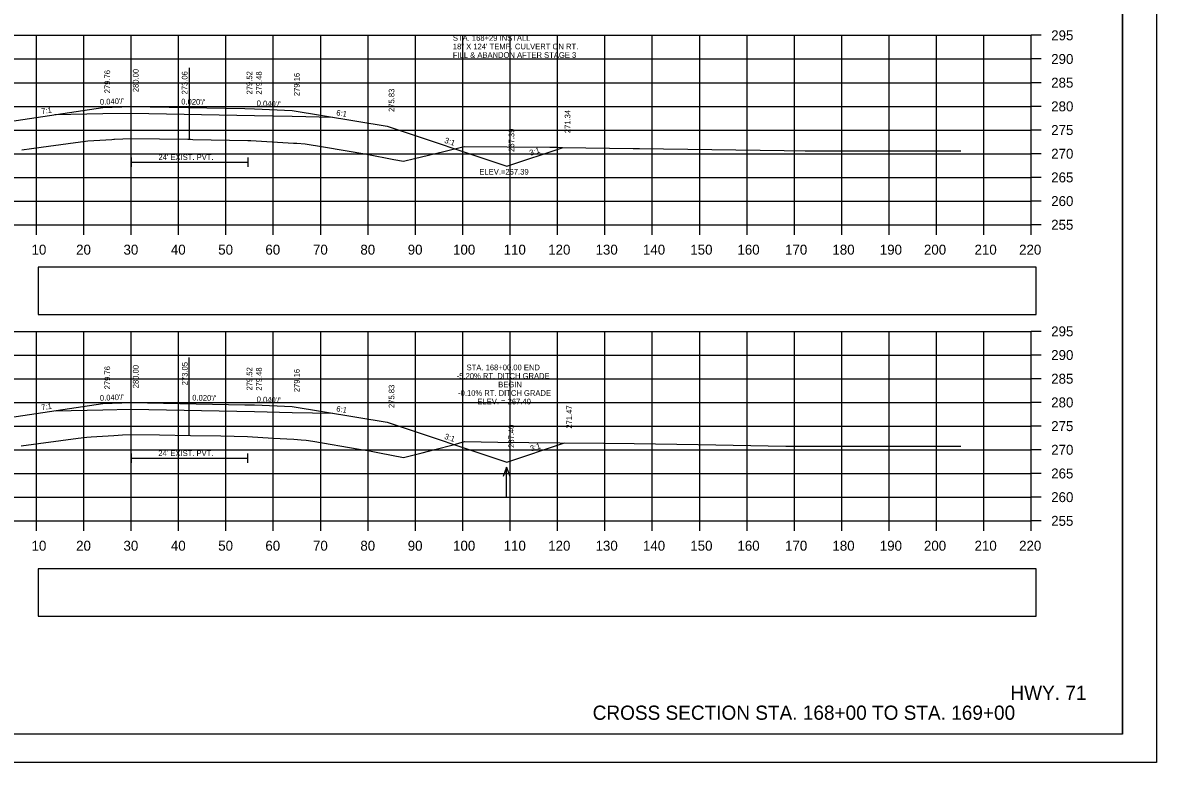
# Model space of a CAD drawing. Extents: x 285 to 4233, y -659 to 3710.
# Drawn here: x 1727.6 to 1966.9, y 1236.5 to 1392.6 of the extents above; entities that cross this region are included whole.
import ezdxf

# ---------------------------------------------------------------- set-up
doc = ezdxf.new("R2010")
doc.units = 0
for name, color, linetype in [('R_Alt Surface', 7, 'Continuous'), ('R_Axis', 7, 'Continuous'), ('R_Axis Annot', 7, 'Continuous'), ('R_Border', 7, 'Continuous'), ('R_Draft', 7, 'Continuous'), ('R_Exist Surface', 7, 'Continuous'), ('R_Fin Surface', 7, 'Continuous'), ('R_Grid', 7, 'Continuous'), ('R_No Plot', 7, 'Continuous'), ('R_Water', 7, 'Continuous'), ('R_Water Annot', 7, 'Continuous'), ('R_Xsect Elev', 7, 'Continuous'), ('R_Xsect Slope', 7, 'Continuous')]:
    doc.layers.add(name, color=color, linetype=linetype)

msp = doc.modelspace()

# ---------------------------------------------------------------- linework, layer by layer
at = {"layer": 'R_Alt Surface'}
for points in [[(1734.44, 1373.19), (1744.55, 1373.39), (1750.55, 1373.51), (1750.55, 1373.51), (1776.55, 1372.99), (1784.55, 1372.83), (1793.12, 1372.66)], [(1750.55, 1364.17), (1750.55, 1362.17)], [(1775.14, 1364.17), (1775.14, 1362.17)], [(1750.55, 1363.17), (1775.14, 1363.17)], [(1734.57, 1310.69), (1744.55, 1310.89), (1750.55, 1311.01), (1750.55, 1311.01), (1776.55, 1310.49), (1784.55, 1310.33), (1793.12, 1310.16)], [(1750.51, 1301.67), (1750.51, 1299.67)], [(1750.51, 1300.67), (1775.12, 1300.67)], [(1775.12, 1301.67), (1775.12, 1299.67)]]:
    msp.add_lwpolyline(points, dxfattribs=at)
at = {"layer": 'R_Axis'}
for p, q in [((1940.55, 1349.93), (1940.55, 1389.93)), ((1942.65, 1389.93), (1940.55, 1389.93)), ((1942.65, 1384.93), (1940.55, 1384.93)), ((1942.65, 1379.93), (1940.55, 1379.93)), ((1942.65, 1374.93), (1940.55, 1374.93)), ((1942.65, 1369.93), (1940.55, 1369.93)), ((1942.65, 1364.93), (1940.55, 1364.93)), ((1942.65, 1359.93), (1940.55, 1359.93)), ((1942.65, 1354.93), (1940.55, 1354.93)), ((1500.55, 1349.93), (1940.55, 1349.93)), ((1730.55, 1347.83), (1730.55, 1349.93)), ((1740.55, 1347.83), (1740.55, 1349.93)), ((1750.55, 1347.83), (1750.55, 1349.93)), ((1760.55, 1347.83), (1760.55, 1349.93)), ((1770.55, 1347.83), (1770.55, 1349.93)), ((1780.55, 1347.83), (1780.55, 1349.93)), ((1790.55, 1347.83), (1790.55, 1349.93)), ((1800.55, 1347.83), (1800.55, 1349.93)), ((1810.55, 1347.83), (1810.55, 1349.93)), ((1820.55, 1347.83), (1820.55, 1349.93)), ((1830.55, 1347.83), (1830.55, 1349.93)), ((1840.55, 1347.83), (1840.55, 1349.93)), ((1850.55, 1347.83), (1850.55, 1349.93)), ((1860.55, 1347.83), (1860.55, 1349.93)), ((1870.55, 1347.83), (1870.55, 1349.93)), ((1880.55, 1347.83), (1880.55, 1349.93)), ((1890.55, 1347.83), (1890.55, 1349.93)), ((1900.55, 1347.83), (1900.55, 1349.93)), ((1910.55, 1347.83), (1910.55, 1349.93)), ((1920.55, 1347.83), (1920.55, 1349.93)), ((1930.55, 1347.83), (1930.55, 1349.93)), ((1940.55, 1347.83), (1940.55, 1349.93)), ((1942.65, 1349.93), (1940.55, 1349.93)), ((1940.55, 1287.43), (1940.55, 1327.43)), ((1942.65, 1327.43), (1940.55, 1327.43)), ((1942.65, 1322.43), (1940.55, 1322.43)), ((1942.65, 1317.43), (1940.55, 1317.43)), ((1942.65, 1312.43), (1940.55, 1312.43)), ((1942.65, 1307.43), (1940.55, 1307.43)), ((1942.65, 1302.43), (1940.55, 1302.43)), ((1942.65, 1297.43), (1940.55, 1297.43)), ((1942.65, 1292.43), (1940.55, 1292.43)), ((1500.55, 1287.43), (1940.55, 1287.43)), ((1730.55, 1285.33), (1730.55, 1287.43)), ((1740.55, 1285.33), (1740.55, 1287.43)), ((1750.55, 1285.33), (1750.55, 1287.43)), ((1760.55, 1285.33), (1760.55, 1287.43)), ((1770.55, 1285.33), (1770.55, 1287.43)), ((1780.55, 1285.33), (1780.55, 1287.43)), ((1790.55, 1285.33), (1790.55, 1287.43)), ((1800.55, 1285.33), (1800.55, 1287.43)), ((1810.55, 1285.33), (1810.55, 1287.43)), ((1820.55, 1285.33), (1820.55, 1287.43)), ((1830.55, 1285.33), (1830.55, 1287.43)), ((1840.55, 1285.33), (1840.55, 1287.43)), ((1850.55, 1285.33), (1850.55, 1287.43)), ((1860.55, 1285.33), (1860.55, 1287.43)), ((1870.55, 1285.33), (1870.55, 1287.43)), ((1880.55, 1285.33), (1880.55, 1287.43)), ((1890.55, 1285.33), (1890.55, 1287.43)), ((1900.55, 1285.33), (1900.55, 1287.43)), ((1910.55, 1285.33), (1910.55, 1287.43)), ((1920.55, 1285.33), (1920.55, 1287.43)), ((1930.55, 1285.33), (1930.55, 1287.43)), ((1940.55, 1285.33), (1940.55, 1287.43)), ((1942.65, 1287.43), (1940.55, 1287.43))]:
    msp.add_line(p, q, dxfattribs=at)
at = {"layer": 'R_Axis Annot'}
for points in [[(1730.94, 1330.98), (1941.61, 1330.98), (1941.61, 1340.99), (1730.94, 1340.99)], [(1730.94, 1267.32), (1941.61, 1267.32), (1941.61, 1277.33), (1730.94, 1277.33)]]:
    msp.add_lwpolyline(points, close=True, dxfattribs=at)
at = {"layer": 'R_Border'}
for q in [(1959.82, 1550.62), (1485.55, 1242.43)]:
    msp.add_line((1959.82, 1242.43), q, dxfattribs=at)
at = {"layer": 'R_Exist Surface'}
for points in [[(1727.44, 1365.75), (1731.57, 1366.31), (1741.37, 1367.62), (1746.48, 1367.96), (1746.87, 1367.98), (1747.02, 1367.99), (1750.55, 1368.17), (1762.53, 1367.99), (1763.05, 1367.98), (1763.56, 1367.97), (1775.14, 1367.73), (1775.82, 1367.69), (1784.78, 1367.19), (1785.48, 1367.14), (1787.3, 1367.01), (1791.17, 1366.36), (1800.28, 1364.82), (1806, 1363.71), (1808.04, 1363.33), (1810.35, 1363.9), (1816.57, 1365.38), (1820.82, 1366.47), (1838.91, 1366.29), (1840.52, 1366.29), (1841.5, 1366.27), (1856.52, 1366.06), (1857.88, 1366.05), (1888.41, 1365.6), (1892.85, 1365.57), (1925.65, 1365.55)], [(1727.3, 1303.26), (1739.33, 1304.87), (1741.17, 1305.12), (1742.13, 1305.18), (1746.88, 1305.48), (1748.74, 1305.58), (1750.51, 1305.67), (1756.53, 1305.57), (1763.08, 1305.48), (1769.5, 1305.35), (1775.12, 1305.23), (1780.55, 1304.91), (1784.85, 1304.67), (1786.42, 1304.55), (1787.48, 1304.45), (1788.88, 1304.25), (1798.65, 1302.58), (1800.83, 1302.2), (1802.95, 1301.79), (1808.04, 1300.83), (1811.95, 1301.79), (1814.65, 1302.48), (1818.48, 1303.48), (1820.93, 1304.16), (1827.94, 1304.05), (1841.05, 1303.91), (1850.35, 1303.81), (1856.74, 1303.73), (1870.25, 1303.52), (1888.75, 1303.2), (1921.45, 1303.19), (1925.66, 1303.17), (1925.67, 1303.18), (1925.67, 1303.18)]]:
    msp.add_lwpolyline(points, dxfattribs=at)
at = {"layer": 'R_Fin Surface'}
for points in [[(1705.8, 1366.21), (1720.55, 1371.13), (1744.55, 1374.69), (1750.55, 1374.93), (1774.55, 1374.45), (1776.55, 1374.41), (1784.55, 1374.09), (1804.55, 1370.75), (1829.86, 1362.32), (1841.71, 1366.27)], [(1705.97, 1303.73), (1720.55, 1308.59), (1744.55, 1312.19), (1750.55, 1312.43), (1774.55, 1311.95), (1776.55, 1311.91), (1784.55, 1311.59), (1804.55, 1308.25), (1829.83, 1299.83), (1842.04, 1303.9)]]:
    msp.add_lwpolyline(points, dxfattribs=at)
at = {"layer": 'R_Grid'}
for p, q in [((1500.55, 1389.93), (1940.55, 1389.93)), ((1730.55, 1349.93), (1730.55, 1389.93)), ((1740.55, 1349.93), (1740.55, 1389.93)), ((1750.55, 1349.93), (1750.55, 1389.93)), ((1760.55, 1349.93), (1760.55, 1389.93)), ((1770.55, 1349.93), (1770.55, 1389.93)), ((1780.55, 1349.93), (1780.55, 1389.93)), ((1790.55, 1349.93), (1790.55, 1389.93)), ((1800.55, 1349.93), (1800.55, 1389.93)), ((1810.55, 1349.93), (1810.55, 1389.93)), ((1820.55, 1349.93), (1820.55, 1389.93)), ((1830.55, 1349.93), (1830.55, 1389.93)), ((1840.55, 1349.93), (1840.55, 1389.93)), ((1850.55, 1349.93), (1850.55, 1389.93)), ((1860.55, 1349.93), (1860.55, 1389.93)), ((1870.55, 1349.93), (1870.55, 1389.93)), ((1880.55, 1349.93), (1880.55, 1389.93)), ((1890.55, 1349.93), (1890.55, 1389.93)), ((1900.55, 1349.93), (1900.55, 1389.93)), ((1910.55, 1349.93), (1910.55, 1389.93)), ((1920.55, 1349.93), (1920.55, 1389.93)), ((1930.55, 1349.93), (1930.55, 1389.93)), ((1940.55, 1349.93), (1940.55, 1389.93)), ((1500.55, 1384.93), (1940.55, 1384.93)), ((1500.55, 1379.93), (1940.55, 1379.93)), ((1500.55, 1374.93), (1940.55, 1374.93)), ((1500.55, 1369.93), (1940.55, 1369.93)), ((1500.55, 1364.93), (1940.55, 1364.93)), ((1500.55, 1359.93), (1940.55, 1359.93)), ((1500.55, 1354.93), (1940.55, 1354.93)), ((1500.55, 1349.93), (1940.55, 1349.93)), ((1500.55, 1327.43), (1940.55, 1327.43)), ((1730.55, 1287.43), (1730.55, 1327.43)), ((1740.55, 1287.43), (1740.55, 1327.43)), ((1750.55, 1287.43), (1750.55, 1327.43)), ((1760.55, 1287.43), (1760.55, 1327.43)), ((1770.55, 1287.43), (1770.55, 1327.43)), ((1780.55, 1287.43), (1780.55, 1327.43)), ((1790.55, 1287.43), (1790.55, 1327.43)), ((1800.55, 1287.43), (1800.55, 1327.43)), ((1810.55, 1287.43), (1810.55, 1327.43)), ((1820.55, 1287.43), (1820.55, 1327.43)), ((1830.55, 1287.43), (1830.55, 1327.43)), ((1840.55, 1287.43), (1840.55, 1327.43)), ((1850.55, 1287.43), (1850.55, 1327.43)), ((1860.55, 1287.43), (1860.55, 1327.43)), ((1870.55, 1287.43), (1870.55, 1327.43)), ((1880.55, 1287.43), (1880.55, 1327.43)), ((1890.55, 1287.43), (1890.55, 1327.43)), ((1900.55, 1287.43), (1900.55, 1327.43)), ((1910.55, 1287.43), (1910.55, 1327.43)), ((1920.55, 1287.43), (1920.55, 1327.43)), ((1930.55, 1287.43), (1930.55, 1327.43)), ((1940.55, 1287.43), (1940.55, 1327.43)), ((1500.55, 1322.43), (1940.55, 1322.43)), ((1500.55, 1317.43), (1940.55, 1317.43)), ((1500.55, 1312.43), (1940.55, 1312.43)), ((1500.55, 1307.43), (1940.55, 1307.43)), ((1500.55, 1302.43), (1940.55, 1302.43)), ((1500.55, 1297.43), (1940.55, 1297.43)), ((1500.55, 1292.43), (1940.55, 1292.43)), ((1500.55, 1287.43), (1940.55, 1287.43))]:
    msp.add_line(p, q, dxfattribs=at)
at = {"layer": 'R_No Plot'}
msp.add_line((1466.95, 1236.46), (1966.95, 1236.46), dxfattribs=at)
for points in [[(1466.94, 1556.46), (1966.95, 1556.46), (1966.95, 1236.45), (1466.94, 1236.45)], [(1836.43, 1550.62), (1865.86, 1550.62), (1865.86, 1535.8), (1890.03, 1535.8), (1924.82, 1535.8), (1925.01, 1493.56), (1959.82, 1493.56), (1959.82, 1242.43), (1485.55, 1242.43), (1485.55, 1550.62)]]:
    msp.add_lwpolyline(points, close=True, dxfattribs=at)
at = {"layer": 'R_Water Annot'}
for p, q in [((1829.77, 1298.74), (1829.07, 1296.82)), ((1829.77, 1292.46), (1829.77, 1298.74)), ((1829.77, 1298.74), (1830.47, 1296.82))]:
    msp.add_line(p, q, dxfattribs=at)
at = {"layer": 'R_Xsect Elev'}
for p, q in [((1762.85, 1367.98), (1762.85, 1383.07)), ((1762.81, 1305.48), (1762.81, 1321.92))]:
    msp.add_line(p, q, dxfattribs=at)

# ---------------------------------------------------------------- texts
at = {"layer": 'R_Axis Annot'}
for s, p in [('295', (1944.75, 1388.88)), ('290', (1944.75, 1383.88)), ('285', (1944.75, 1378.88)), ('280', (1944.75, 1373.88)), ('275', (1944.75, 1368.88)), ('270', (1944.75, 1363.88)), ('265', (1944.75, 1358.88)), ('260', (1944.75, 1353.88)), ('255', (1944.75, 1348.88)), ('10', (1729.51, 1343.63)), ('20', (1738.92, 1343.63)), ('30', (1748.92, 1343.63)), ('40', (1758.92, 1343.63)), ('50', (1768.92, 1343.63)), ('60', (1778.87, 1343.63)), ('70', (1788.92, 1343.63)), ('80', (1798.92, 1343.63)), ('90', (1808.92, 1343.63)), ('100', (1818.49, 1343.63)), ('110', (1829.17, 1343.63)), ('120', (1838.57, 1343.63)), ('130', (1848.57, 1343.63)), ('140', (1858.57, 1343.63)), ('150', (1868.57, 1343.63)), ('160', (1878.52, 1343.63)), ('170', (1888.57, 1343.63)), ('180', (1898.57, 1343.63)), ('190', (1908.57, 1343.63)), ('200', (1917.89, 1343.63)), ('210', (1928.57, 1343.63)), ('220', (1937.98, 1343.63)), ('295', (1944.75, 1326.38)), ('290', (1944.75, 1321.38)), ('285', (1944.75, 1316.38)), ('280', (1944.75, 1311.38)), ('275', (1944.75, 1306.38)), ('270', (1944.75, 1301.38)), ('265', (1944.75, 1296.38)), ('260', (1944.75, 1291.38)), ('255', (1944.75, 1286.38)), ('10', (1729.51, 1281.13)), ('20', (1738.92, 1281.13)), ('30', (1748.92, 1281.13)), ('40', (1758.92, 1281.13)), ('50', (1768.92, 1281.13)), ('60', (1778.87, 1281.13)), ('70', (1788.92, 1281.13)), ('80', (1798.92, 1281.13)), ('90', (1808.92, 1281.13)), ('100', (1818.49, 1281.13)), ('110', (1829.17, 1281.13)), ('120', (1838.57, 1281.13)), ('130', (1848.57, 1281.13)), ('140', (1858.57, 1281.13)), ('150', (1868.57, 1281.13)), ('160', (1878.52, 1281.13)), ('170', (1888.57, 1281.13)), ('180', (1898.57, 1281.13)), ('190', (1908.57, 1281.13)), ('200', (1917.89, 1281.13)), ('210', (1928.57, 1281.13)), ('220', (1937.98, 1281.13))]:
    msp.add_text(s, height=2.1, dxfattribs=at).set_placement(p)
at = {"layer": 'R_Draft'}
for s, p in [('HWY. 71', (1936.14, 1249.62)), ('CROSS SECTION STA. 168+00 TO STA. 169+00', (1847.96, 1245.43))]:
    msp.add_text(s, height=3, dxfattribs=at).set_placement(p)
at = {"layer": 'R_Water'}
for p in [(1756.3, 1363.61), (1756.27, 1301.11)]:
    msp.add_text("24' EXIST. PVT.", height=1.2, dxfattribs=at).set_placement(p)
at = {"layer": 'R_Water Annot'}
for s, p in [('STA. 168+29 INSTALL ', (1818.45, 1388.77)), ('18" X 124\' TEMP. CULVERT ON RT.', (1818.45, 1386.97)), ('FILL & ABANDON AFTER STAGE 3', (1818.45, 1385.17))]:
    msp.add_text(s, height=1.2, dxfattribs=at).set_placement(p)
at = {"layer": 'R_Xsect Elev'}
for s, p in [('279.76', (1746.1, 1377.69)), ('280.00', (1752.1, 1377.93)), ('273.06', (1762.43, 1377.45)), ('279.52', (1776.1, 1377.45)), ('279.48', (1778.1, 1377.41)), ('279.16', (1786.1, 1377.09)), ('275.83', (1806.1, 1373.75)), ('271.34', (1843.26, 1369.27)), ('267.39', (1831.41, 1365.32)), ('279.76', (1746.1, 1315.19)), ('280.00', (1752.1, 1315.43)), ('273.05', (1762.46, 1316.05)), ('279.52', (1776.1, 1314.95)), ('279.48', (1778.1, 1314.91)), ('279.16', (1786.1, 1314.59)), ('275.83', (1806.1, 1311.25)), ('271.47', (1843.59, 1306.9)), ('267.40', (1831.38, 1302.83))]:
    msp.add_text(s, height=1.2, rotation=90, dxfattribs=at).set_placement(p)
for s, p in [('ELEV.=267.39', (1824.05, 1360.52)), ('-5.20% RT. DITCH GRADE', (1819.26, 1317.42)), ('STA. 168+00.00 END', (1821.35, 1319.22)), ('BEGIN', (1828.02, 1315.62)), ('-0.10% RT. DITCH GRADE', (1819.55, 1313.82)), ('ELEV. = 267.40', (1823.63, 1312.02))]:
    msp.add_text(s, height=1.2, dxfattribs=at).set_placement(p)
at = {"layer": 'R_Xsect Slope'}
for s, rotation, p in [("0.040'/'", 2.2906, (1743.96, 1375.27)), ("0.020'/'", 358.8542, (1761.1, 1375.34)), ("0.040'/'", 357.7093, (1777.01, 1374.99)), ('7:1', 8.4376, (1731.65, 1373.28)), ('6:1', 350.5386, (1793.78, 1373.06)), ('3:1', 341.5643, (1816.57, 1367.27)), ('3:1', 18.4328, (1834.84, 1364.5)), ("0.040'/'", 2.2906, (1743.96, 1312.77)), ("0.020'/'", 358.8542, (1763.42, 1312.84)), ('7:1', 8.5309, (1731.65, 1310.76)), ("0.040'/'", 357.7093, (1777.01, 1312.49)), ('6:1', 350.5386, (1793.78, 1310.56)), ('3:1', 341.5641, (1816.56, 1304.78)), ('3:1', 18.4361, (1834.99, 1302.07))]:
    msp.add_text(s, height=1.2, rotation=rotation, dxfattribs=at).set_placement(p)

doc.saveas('drawing.dxf')
